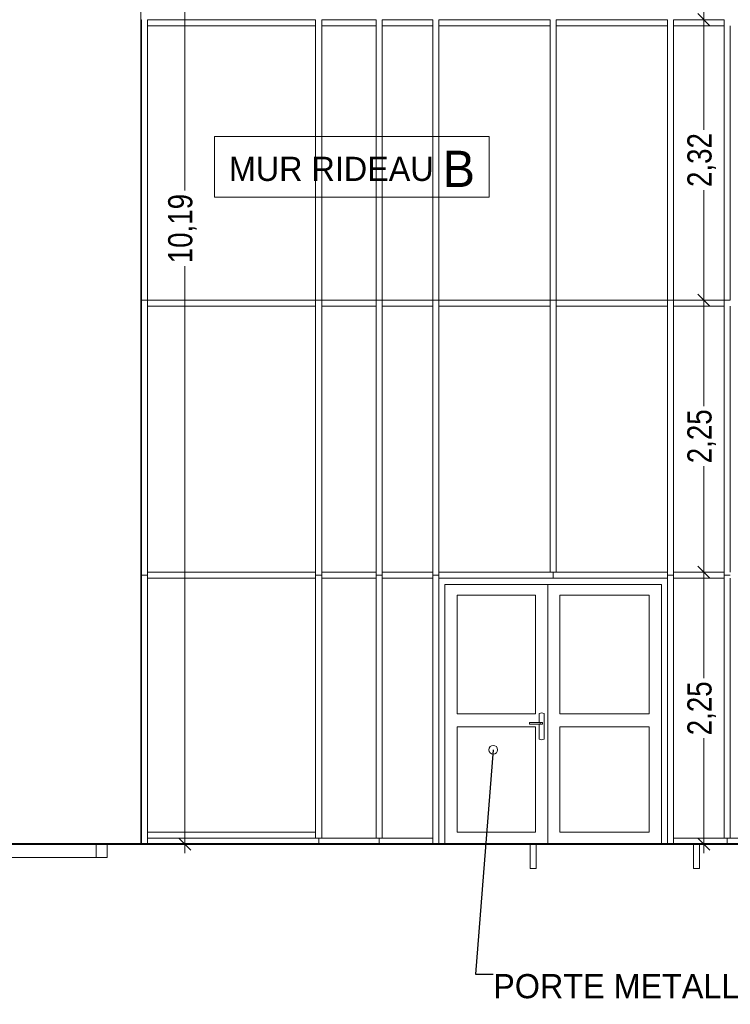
# Model space of a CAD drawing. Header units: millimetres. Extents: x 52659 to 1698020, y -10054 to 104697.
# Tile 332 of 363: x 1318517 to 1324395, y 2416 to 10561. Entities that reach past the tile are written whole.
import ezdxf

# ---------------------------------------------------------------- set-up
doc = ezdxf.new("R2010")
doc.units = ezdxf.units.MM
doc.header["$MEASUREMENT"] = 0
for name, color, linetype in [('01-02 Terrain 2D - limites parcelles.Terrain', 7, 'Continuous'), ('02-06 Poutre.Construction', 7, 'Continuous'), ('05-02 Cotation 200ème 100ème.Cotations', 7, 'Continuous'), ('06-02 Texte 200ème 100ème.Texte', 7, 'Continuous'), ('06-05 Etiquette.Texte', 7, 'Continuous'), ('A-DOOR-____-OTLN.Modèle IFC', 7, 'Continuous'), ('A-FLOR-HRAL-OTLN.Modèle IFC', 7, 'Continuous'), ('A-GLAZ-CWMG-OTLN.Modèle IFC', 7, 'Continuous'), ('A-WALL-____-OTLN.Modèle IFC', 7, 'Continuous'), ('S-STRS-____-OTLN.Modèle IFC', 7, 'Continuous')]:
    doc.layers.add(name, color=color, linetype=linetype)
doc.styles.add('STYLE_GENERE_3', font='ARIALN.TTF')
doc.dimstyles.new('STYLE_GENERE__2', dxfattribs={"dimtxt": 200, "dimasz": 95, "dimexe": 0.18, "dimexo": 100, "dimgap": 0, "dimtad": 0, "dimlfac": 0.001, "dimzin": 0, "dimdsep": 46, "dimtxsty": 'STYLE_GENERE_3', "dimblk": 'ARROWHEAD_6', "dimblk1": 'ARROWHEAD_6', "dimblk2": 'ARROWHEAD_6', "dimcen": 0.09, "dimclrd": 7, "dimclre": 7, "dimclrt": 7, "dimazin": 0, "dimtfac": 1, "dimtdec": 4, "dimtmove": 0, "dimatfit": 3, "dimfxl": 1, "dimtolj": 1, "dimtzin": 0, "dimarcsym": 0})
doc.dimstyles.new('STYLE_GENERE__4', dxfattribs={"dimtxt": 0.18, "dimasz": 145.92, "dimexe": 0.18, "dimexo": 0.0625, "dimgap": 0, "dimtad": 0, "dimtih": 1, "dimtoh": 1, "dimdec": 4, "dimzin": 0, "dimdsep": 46, "dimcen": 0.09, "dimadec": 0, "dimazin": 0, "dimtfac": 1, "dimtdec": 4, "dimtmove": 0, "dimatfit": 3, "dimldrblk": 'ARROWHEAD_1', "dimfxl": 1, "dimtolj": 1, "dimtzin": 0, "dimarcsym": 0})

# ---------------------------------------------------------------- blocks, each defined once
blk = doc.blocks.new('Élément de coupe_846_4', base_point=(1305239.9, 3740.7))
at = {"layer": 'A-WALL-____-OTLN.Modèle IFC', "color": 7, "linetype": 'Continuous', "lineweight": 9}
blk.add_line((1319239.9, 3630.7), (1319239.9, 3740.7), dxfattribs=at)
blk = doc.blocks.new('Élément de coupe_848_4', base_point=(1305239.9, 3740.7))
at = {"layer": 'A-WALL-____-OTLN.Modèle IFC', "color": 7, "linetype": 'Continuous', "lineweight": 9}
for q in [(1319149.9, 3740.7), (1317639.9, 3630.7)]:
    blk.add_line((1319149.9, 3630.7), q, dxfattribs=at)
blk = doc.blocks.new('Élément de coupe_849_4', base_point=(1305239.9, 3740.7))
at = {"layer": 'A-WALL-____-OTLN.Modèle IFC', "color": 7, "linetype": 'Continuous', "lineweight": 9}
for p in [(1319239.8, 3740.7), (1319149.9, 3630.7)]:
    blk.add_line(p, (1319239.8, 3630.7), dxfattribs=at)
blk = doc.blocks.new('Élément de coupe_850_4', base_point=(1305239.9, 3740.7))
at = {"layer": 'A-WALL-____-OTLN.Modèle IFC', "color": 7, "linetype": 'Continuous', "lineweight": 9}
for q in [(1319519.9, 6940.7), (1305519.9, 3740.7)]:
    blk.add_line((1319519.9, 3740.7), q, dxfattribs=at)
blk = doc.blocks.new('Élément de coupe_851_4', base_point=(1305239.9, 3740.7))
at = {"layer": 'S-STRS-____-OTLN.Modèle IFC', "color": 7, "linetype": 'Continuous', "lineweight": 18}
blk.add_line((1322739.9, 5940.2), (1322739.9, 5940.7), dxfattribs=at)
blk = doc.blocks.new('Élément de coupe_852_4', base_point=(1305239.9, 3740.7))
at = {"layer": 'A-FLOR-HRAL-OTLN.Modèle IFC', "color": 7, "linetype": 'Continuous', "lineweight": 18}
for p, q in [((1322724.7, 5940.7), (1322724.7, 5940.2)), ((1322740.3, 3540.7), (1322740.3, 3740.7)), ((1322790.3, 3740.7), (1322790.3, 3540.7)), ((1322790.3, 3540.7), (1322740.3, 3540.7))]:
    blk.add_line(p, q, dxfattribs=at)
blk = doc.blocks.new('Élément de coupe_853_4', base_point=(1305239.9, 3740.7))
at = {"layer": 'A-FLOR-HRAL-OTLN.Modèle IFC', "color": 7, "linetype": 'Continuous', "lineweight": 18}
for p, q in [((1324089.5, 3540.7), (1324089.5, 3740.7)), ((1324139.5, 3740.7), (1324139.5, 3540.7)), ((1324139.5, 3540.7), (1324089.5, 3540.7))]:
    blk.add_line(p, q, dxfattribs=at)
blk = doc.blocks.new('Élément de coupe_859_4', base_point=(1305239.9, 3740.7))
at = {"layer": 'A-DOOR-____-OTLN.Modèle IFC', "color": 7, "linetype": 'Continuous', "lineweight": 18}
for p, q in [((1323874.9, 5940.2), (1321984.9, 5940.2)), ((1321984.9, 5940.2), (1321984.9, 3740.7)), ((1322034.9, 3740.7), (1322034.9, 5890.2)), ((1322034.9, 5890.2), (1323824.9, 5890.2)), ((1322884.9, 3740.7), (1322884.9, 5890.2)), ((1323824.9, 5890.2), (1323824.9, 3740.7)), ((1323874.9, 3740.7), (1323874.9, 5940.2)), ((1322134.9, 4820.4), (1322134.9, 5800.2)), ((1322134.9, 5800.2), (1322784.9, 5800.2)), ((1322784.9, 5800.2), (1322784.9, 4820.4)), ((1322984.9, 5800.2), (1323724.9, 5800.2)), ((1322984.9, 4820.4), (1322984.9, 5800.2)), ((1323724.9, 5800.2), (1323724.9, 4820.4)), ((1322784.9, 4820.4), (1322134.9, 4820.4)), ((1322824.5, 4824.7), (1322814.9, 4820.7)), ((1322814.9, 4820.7), (1322814.9, 4748.5)), ((1322834.9, 4826.1), (1322824.5, 4824.7)), ((1322845.3, 4824.7), (1322834.9, 4826.1)), ((1322854.9, 4820.7), (1322845.3, 4824.7)), ((1322854.9, 4610.7), (1322854.9, 4820.7)), ((1323724.9, 4820.4), (1322984.9, 4820.4)), ((1322777, 4748.6), (1322734.9, 4748.5)), ((1322734.9, 4747.7), (1322734.9, 4748.5)), ((1322734.9, 4733.7), (1322734.9, 4747.7)), ((1322782.6, 4747.7), (1322734.9, 4747.7)), ((1322734.9, 4732.9), (1322734.9, 4733.7)), ((1322734.9, 4733.7), (1322782.6, 4733.7)), ((1322734.9, 4732.9), (1322777, 4732.8)), ((1322820.9, 4748.5), (1322777, 4748.6)), ((1322777, 4732.8), (1322820.9, 4732.9)), ((1322822.5, 4747.7), (1322782.6, 4747.7)), ((1322782.6, 4733.7), (1322822.5, 4733.7)), ((1322814.9, 4732.9), (1322814.9, 4610.7)), ((1322820.9, 4748.5), (1322836.9, 4748.5)), ((1322836.9, 4732.9), (1322820.9, 4732.9)), ((1322840.9, 4747.7), (1322822.5, 4747.7)), ((1322822.5, 4747.7), (1322822.5, 4733.7)), ((1322822.5, 4733.7), (1322840.9, 4733.7)), ((1322836.9, 4748.5), (1322840.9, 4747.7)), ((1322840.9, 4733.7), (1322836.9, 4732.9)), ((1322840.9, 4747.7), (1322840.9, 4733.7)), ((1322134.9, 3840.7), (1322134.9, 4710.7)), ((1322134.9, 4710.7), (1322784.9, 4710.7)), ((1322784.9, 4710.7), (1322784.9, 3840.7)), ((1322984.9, 3840.7), (1322984.9, 4710.7)), ((1322984.9, 4710.7), (1323724.9, 4710.7)), ((1323724.9, 4710.7), (1323724.9, 3840.7)), ((1322814.9, 4610.7), (1322824.5, 4606.7)), ((1322824.5, 4606.7), (1322834.9, 4605.3)), ((1322834.9, 4605.3), (1322845.3, 4606.7)), ((1322845.3, 4606.7), (1322854.9, 4610.7)), ((1322784.9, 3840.7), (1322134.9, 3840.7)), ((1323724.9, 3840.7), (1322984.9, 3840.7)), ((1322034.9, 3740.7), (1321984.9, 3740.7)), ((1322034.9, 3740.7), (1322884.9, 3740.7)), ((1322884.9, 3740.7), (1323824.9, 3740.7)), ((1323824.9, 3740.7), (1323874.9, 3740.7))]:
    blk.add_line(p, q, dxfattribs=at)
blk = doc.blocks.new('Élément de coupe_875_4', base_point=(1305239.9, 3740.7))
at = {"layer": 'A-GLAZ-CWMG-OTLN.Modèle IFC', "color": 7, "linetype": 'Continuous', "lineweight": 18}
for p, q in [((1324345, 5940.7), (1324345, 3790.7)), ((1324395, 5940.7), (1324395, 3790.7))]:
    blk.add_line(p, q, dxfattribs=at)
blk = doc.blocks.new('Élément de coupe_876_4', base_point=(1305239.9, 3740.7))
at = {"layer": 'A-GLAZ-CWMG-OTLN.Modèle IFC', "color": 7, "linetype": 'Continuous', "lineweight": 18}
for p, q in [((1323874.9, 5940.7), (1323874.9, 5940.2)), ((1323924.9, 5940.7), (1323924.9, 3790.7)), ((1323924.9, 3740.7), (1323874.9, 3740.7))]:
    blk.add_line(p, q, dxfattribs=at)
blk = doc.blocks.new('Élément de coupe_878_4', base_point=(1305239.9, 3740.7))
at = {"layer": 'A-GLAZ-CWMG-OTLN.Modèle IFC', "color": 7, "linetype": 'Continuous', "lineweight": 18}
for p, q in [((1319524.9, 5940.7), (1319524.9, 3790.7)), ((1319574.9, 5940.7), (1319574.9, 3790.7)), ((1319574.9, 3740.7), (1319524.9, 3740.7))]:
    blk.add_line(p, q, dxfattribs=at)
blk = doc.blocks.new('Élément de coupe_879_4', base_point=(1305239.9, 3740.7))
at = {"layer": 'A-GLAZ-CWMG-OTLN.Modèle IFC', "color": 7, "linetype": 'Continuous', "lineweight": 18}
for p, q in [((1320965, 5940.7), (1320965, 3840.7)), ((1321015, 5940.7), (1321015, 3790.7))]:
    blk.add_line(p, q, dxfattribs=at)
blk = doc.blocks.new('Élément de coupe_880_4', base_point=(1305239.9, 3740.7))
at = {"layer": 'A-GLAZ-CWMG-OTLN.Modèle IFC', "color": 7, "linetype": 'Continuous', "lineweight": 18}
for p, q in [((1321465, 5940.7), (1321465, 3790.7)), ((1321515, 5940.7), (1321515, 3790.7))]:
    blk.add_line(p, q, dxfattribs=at)
blk = doc.blocks.new('Élément de coupe_881_4', base_point=(1305239.9, 3740.7))
at = {"layer": 'A-GLAZ-CWMG-OTLN.Modèle IFC', "color": 7, "linetype": 'Continuous', "lineweight": 18}
for p, q in [((1321934.9, 5940.7), (1321934.9, 3790.7)), ((1321984.9, 5940.7), (1321984.9, 5940.2)), ((1321984.9, 3740.7), (1321934.9, 3740.7))]:
    blk.add_line(p, q, dxfattribs=at)
blk = doc.blocks.new('Élément de coupe_883_4', base_point=(1305239.9, 3740.7))
at = {"layer": 'A-GLAZ-CWMG-OTLN.Modèle IFC', "color": 7, "linetype": 'Continuous', "lineweight": 18}
for p, q in [((1319574.9, 3740.7), (1319574.9, 3790.7)), ((1319575.1, 3790.7), (1319574.9, 3790.7)), ((1320990, 3790.7), (1320965, 3790.7)), ((1320990, 3740.7), (1319574.9, 3740.7))]:
    blk.add_line(p, q, dxfattribs=at)
blk = doc.blocks.new('Élément de coupe_885_4', base_point=(1305239.9, 3740.7))
at = {"layer": 'A-GLAZ-CWMG-OTLN.Modèle IFC', "color": 7, "linetype": 'Continuous', "lineweight": 18}
for p, q in [((1324395, 3790.7), (1324370, 3790.7)), ((1324845, 3790.7), (1324395, 3790.7)), ((1324870, 3790.7), (1324845, 3790.7)), ((1324870, 3740.7), (1324870, 3790.7)), ((1324870, 3740.7), (1324370, 3740.7))]:
    blk.add_line(p, q, dxfattribs=at)
blk = doc.blocks.new('Élément de coupe_886_4', base_point=(1305239.9, 3740.7))
at = {"layer": 'A-GLAZ-CWMG-OTLN.Modèle IFC', "color": 7, "linetype": 'Continuous', "lineweight": 18}
for p, q in [((1323924.9, 3740.7), (1323924.9, 3790.7)), ((1324345, 3790.7), (1323924.9, 3790.7)), ((1324370, 3790.7), (1324345, 3790.7)), ((1324370, 3740.7), (1324370, 3790.7)), ((1324370, 3740.7), (1323924.9, 3740.7))]:
    blk.add_line(p, q, dxfattribs=at)
blk = doc.blocks.new('Élément de coupe_887_4', base_point=(1305239.9, 3740.7))
at = {"layer": 'A-GLAZ-CWMG-OTLN.Modèle IFC', "color": 7, "linetype": 'Continuous', "lineweight": 18}
for p, q in [((1321515, 3790.7), (1321490, 3790.7)), ((1321934.9, 3790.7), (1321515, 3790.7)), ((1321934.9, 3740.7), (1321934.9, 3790.7)), ((1321934.9, 3740.7), (1321490, 3740.7))]:
    blk.add_line(p, q, dxfattribs=at)
blk = doc.blocks.new('Élément de coupe_888_4', base_point=(1305239.9, 3740.7))
at = {"layer": 'A-GLAZ-CWMG-OTLN.Modèle IFC', "color": 7, "linetype": 'Continuous', "lineweight": 18}
for p, q in [((1320990, 3740.7), (1320990, 3790.7)), ((1321015, 3790.7), (1320990, 3790.7)), ((1321465, 3790.7), (1321015, 3790.7)), ((1321490, 3790.7), (1321465, 3790.7)), ((1321490, 3740.7), (1321490, 3790.7)), ((1321490, 3740.7), (1320990, 3740.7))]:
    blk.add_line(p, q, dxfattribs=at)
blk = doc.blocks.new('Élément de coupe_889_4', base_point=(1305239.9, 3740.7))
at = {"layer": 'A-GLAZ-CWMG-OTLN.Modèle IFC', "color": 7, "linetype": 'Continuous', "lineweight": 18}
for p, q in [((1319524.9, 3790.7), (1319519.9, 3790.7)), ((1319524.9, 3740.7), (1319524.9, 3790.7)), ((1319524.9, 3740.7), (1319519.9, 3740.7))]:
    blk.add_line(p, q, dxfattribs=at)
blk = doc.blocks.new('Élément de coupe_891_4', base_point=(1305239.9, 3740.7))
at = {"layer": 'A-GLAZ-CWMG-OTLN.Modèle IFC', "color": 7, "linetype": 'Continuous', "lineweight": 18}
for p, q in [((1324345, 8190.7), (1324345, 5990.7)), ((1324395, 8190.7), (1324395, 5990.7)), ((1324395, 5965.7), (1324345, 5965.7))]:
    blk.add_line(p, q, dxfattribs=at)
blk = doc.blocks.new('Élément de coupe_893_4', base_point=(1305239.9, 3740.7))
at = {"layer": 'A-GLAZ-CWMG-OTLN.Modèle IFC', "color": 7, "linetype": 'Continuous', "lineweight": 18}
for p, q in [((1319524.9, 8190.7), (1319524.9, 5990.7)), ((1319574.9, 8190.7), (1319574.9, 5990.7)), ((1319574.9, 5965.7), (1319524.9, 5965.7))]:
    blk.add_line(p, q, dxfattribs=at)
blk = doc.blocks.new('Élément de coupe_894_4', base_point=(1305239.9, 3740.7))
at = {"layer": 'A-GLAZ-CWMG-OTLN.Modèle IFC', "color": 7, "linetype": 'Continuous', "lineweight": 18}
for p, q in [((1320965, 8190.7), (1320965, 5990.7)), ((1321015, 8190.7), (1321015, 5990.7)), ((1321015, 5965.7), (1320965, 5965.7))]:
    blk.add_line(p, q, dxfattribs=at)
blk = doc.blocks.new('Élément de coupe_895_4', base_point=(1305239.9, 3740.7))
at = {"layer": 'A-GLAZ-CWMG-OTLN.Modèle IFC', "color": 7, "linetype": 'Continuous', "lineweight": 18}
for p, q in [((1321465, 8190.7), (1321465, 5990.7)), ((1321515, 8190.7), (1321515, 5990.7)), ((1321515, 5965.7), (1321465, 5965.7))]:
    blk.add_line(p, q, dxfattribs=at)
blk = doc.blocks.new('Élément de coupe_897_4', base_point=(1305239.9, 3740.7))
at = {"layer": 'A-GLAZ-CWMG-OTLN.Modèle IFC', "color": 7, "linetype": 'Continuous', "lineweight": 18}
for p, q in [((1319574.9, 5990.7), (1319574.9, 5940.7)), ((1319574.9, 5990.7), (1320965, 5990.7)), ((1320965, 5990.7), (1320965, 5940.7)), ((1319574.9, 5940.7), (1320965, 5940.7))]:
    blk.add_line(p, q, dxfattribs=at)
blk = doc.blocks.new('Élément de coupe_900_4', base_point=(1305239.9, 3740.7))
at = {"layer": 'A-GLAZ-CWMG-OTLN.Modèle IFC', "color": 7, "linetype": 'Continuous', "lineweight": 18}
for p, q in [((1323924.9, 5990.7), (1324345, 5990.7)), ((1323924.9, 5965.7), (1323924.9, 5940.7)), ((1324345, 5990.7), (1324345, 5940.7)), ((1323924.9, 5940.7), (1324345, 5940.7))]:
    blk.add_line(p, q, dxfattribs=at)
blk = doc.blocks.new('Élément de coupe_901_4', base_point=(1305239.9, 3740.7))
at = {"layer": 'A-GLAZ-CWMG-OTLN.Modèle IFC', "color": 7, "linetype": 'Continuous', "lineweight": 18}
for p, q in [((1321515, 5990.7), (1321515, 5940.7)), ((1321515, 5990.7), (1321934.9, 5990.7)), ((1321934.9, 5965.7), (1321934.9, 5940.7)), ((1321515, 5940.7), (1321934.9, 5940.7))]:
    blk.add_line(p, q, dxfattribs=at)
blk = doc.blocks.new('Élément de coupe_902_4', base_point=(1305239.9, 3740.7))
at = {"layer": 'A-GLAZ-CWMG-OTLN.Modèle IFC', "color": 7, "linetype": 'Continuous', "lineweight": 18}
for p, q in [((1321015, 5990.7), (1321015, 5940.7)), ((1321015, 5990.7), (1321465, 5990.7)), ((1321465, 5990.7), (1321465, 5940.7)), ((1321015, 5940.7), (1321465, 5940.7))]:
    blk.add_line(p, q, dxfattribs=at)
blk = doc.blocks.new('Élément de coupe_903_4', base_point=(1305239.9, 3740.7))
at = {"layer": 'A-GLAZ-CWMG-OTLN.Modèle IFC', "color": 7, "linetype": 'Continuous', "lineweight": 18}
for p, q in [((1319519.9, 5990.7), (1319524.9, 5990.7)), ((1319524.9, 5990.7), (1319524.9, 5940.7)), ((1319519.9, 5940.7), (1319524.9, 5940.7))]:
    blk.add_line(p, q, dxfattribs=at)
blk = doc.blocks.new('Élément de coupe_905_4', base_point=(1305239.9, 3740.7))
at = {"layer": 'A-GLAZ-CWMG-OTLN.Modèle IFC', "color": 7, "linetype": 'Continuous', "lineweight": 18}
for p, q in [((1319519.9, 8240.7), (1319524.9, 8240.7)), ((1319524.9, 8240.7), (1319524.9, 8190.7)), ((1319519.9, 8190.7), (1319524.9, 8190.7))]:
    blk.add_line(p, q, dxfattribs=at)
blk = doc.blocks.new('Élément de coupe_907_4', base_point=(1305239.9, 3740.7))
at = {"layer": 'A-GLAZ-CWMG-OTLN.Modèle IFC', "color": 7, "linetype": 'Continuous', "lineweight": 18}
for p, q in [((1323924.9, 8240.7), (1323924.9, 8190.7)), ((1323924.9, 8240.7), (1324345, 8240.7)), ((1324345, 8240.7), (1324345, 8190.7)), ((1323924.9, 8190.7), (1324345, 8190.7))]:
    blk.add_line(p, q, dxfattribs=at)
blk = doc.blocks.new('Élément de coupe_908_4', base_point=(1305239.9, 3740.7))
at = {"layer": 'A-GLAZ-CWMG-OTLN.Modèle IFC', "color": 7, "linetype": 'Continuous', "lineweight": 18}
for p, q in [((1321515, 8240.7), (1321515, 8190.7)), ((1321515, 8240.7), (1321934.9, 8240.7)), ((1321934.9, 8240.7), (1321934.9, 8190.7)), ((1321515, 8190.7), (1321934.9, 8190.7))]:
    blk.add_line(p, q, dxfattribs=at)
blk = doc.blocks.new('Élément de coupe_909_4', base_point=(1305239.9, 3740.7))
at = {"layer": 'A-GLAZ-CWMG-OTLN.Modèle IFC', "color": 7, "linetype": 'Continuous', "lineweight": 18}
for p, q in [((1321015, 8240.7), (1321015, 8190.7)), ((1321015, 8240.7), (1321465, 8240.7)), ((1321465, 8240.7), (1321465, 8190.7)), ((1321015, 8190.7), (1321465, 8190.7))]:
    blk.add_line(p, q, dxfattribs=at)
blk = doc.blocks.new('Élément de coupe_910_4', base_point=(1305239.9, 3740.7))
at = {"layer": 'A-GLAZ-CWMG-OTLN.Modèle IFC', "color": 7, "linetype": 'Continuous', "lineweight": 18}
for p, q in [((1319574.9, 8240.7), (1319574.9, 8190.7)), ((1319574.9, 8240.7), (1320965, 8240.7)), ((1320965, 8240.7), (1320965, 8190.7)), ((1319574.9, 8190.7), (1320965, 8190.7))]:
    blk.add_line(p, q, dxfattribs=at)
blk = doc.blocks.new('Élément de coupe_912_4', base_point=(1305239.9, 3740.7))
at = {"layer": 'A-GLAZ-CWMG-OTLN.Modèle IFC', "color": 7, "linetype": 'Continuous', "lineweight": 18}
for p, q in [((1321934.9, 8190.7), (1321934.9, 5990.7)), ((1321984.9, 8190.7), (1321984.9, 5990.7)), ((1321934.9, 5990.7), (1321934.9, 5965.7)), ((1321984.9, 5965.7), (1321934.9, 5965.7))]:
    blk.add_line(p, q, dxfattribs=at)
blk = doc.blocks.new('Élément de coupe_913_4', base_point=(1305239.9, 3740.7))
at = {"layer": 'A-GLAZ-CWMG-OTLN.Modèle IFC', "color": 7, "linetype": 'Continuous', "lineweight": 18}
for p, q in [((1323874.9, 8190.7), (1323874.9, 5990.7)), ((1323924.9, 8190.7), (1323924.9, 5990.7)), ((1323924.9, 5965.7), (1323874.9, 5965.7)), ((1323924.9, 5990.7), (1323924.9, 5965.7))]:
    blk.add_line(p, q, dxfattribs=at)
blk = doc.blocks.new('Élément de coupe_914_4', base_point=(1305239.9, 3740.7))
at = {"layer": 'A-GLAZ-CWMG-OTLN.Modèle IFC', "color": 7, "linetype": 'Continuous', "lineweight": 18}
for p, q in [((1322955, 5990.7), (1323874.9, 5990.7)), ((1323874.9, 5990.7), (1323874.9, 5940.7)), ((1322930, 5940.7), (1323874.9, 5940.7))]:
    blk.add_line(p, q, dxfattribs=at)
blk = doc.blocks.new('Élément de coupe_915_4', base_point=(1305239.9, 3740.7))
at = {"layer": 'A-GLAZ-CWMG-OTLN.Modèle IFC', "color": 7, "linetype": 'Continuous', "lineweight": 18}
for p, q in [((1321984.9, 8240.7), (1321984.9, 8190.7)), ((1321984.9, 8240.7), (1322905, 8240.7)), ((1322905, 8240.7), (1322905, 8190.7)), ((1321984.9, 8190.7), (1322905, 8190.7))]:
    blk.add_line(p, q, dxfattribs=at)
blk = doc.blocks.new('Élément de coupe_916_4', base_point=(1305239.9, 3740.7))
at = {"layer": 'A-GLAZ-CWMG-OTLN.Modèle IFC', "color": 7, "linetype": 'Continuous', "lineweight": 18}
for p, q in [((1322905, 8190.7), (1322905, 5990.7)), ((1322955, 8190.7), (1322955, 5990.7)), ((1322955, 5990.7), (1322930, 5990.7))]:
    blk.add_line(p, q, dxfattribs=at)
blk = doc.blocks.new('Élément de coupe_917_4', base_point=(1305239.9, 3740.7))
at = {"layer": 'A-GLAZ-CWMG-OTLN.Modèle IFC', "color": 7, "linetype": 'Continuous', "lineweight": 18}
for p, q in [((1322955, 8240.7), (1322955, 8190.7)), ((1322955, 8240.7), (1323874.9, 8240.7)), ((1323874.9, 8240.7), (1323874.9, 8190.7)), ((1322955, 8190.7), (1323874.9, 8190.7))]:
    blk.add_line(p, q, dxfattribs=at)
blk = doc.blocks.new('Élément de coupe_918_4', base_point=(1305239.9, 3740.7))
at = {"layer": 'A-GLAZ-CWMG-OTLN.Modèle IFC', "color": 7, "linetype": 'Continuous', "lineweight": 18}
for p, q in [((1321984.9, 5990.7), (1321984.9, 5940.7)), ((1321984.9, 5990.7), (1322905, 5990.7)), ((1322905, 5990.7), (1322930, 5990.7)), ((1322930, 5990.7), (1322930, 5940.7)), ((1321984.9, 5940.7), (1322930, 5940.7))]:
    blk.add_line(p, q, dxfattribs=at)
blk = doc.blocks.new('Élément de coupe_937_4', base_point=(1305239.9, 3740.7))
at = {"layer": 'A-WALL-____-OTLN.Modèle IFC', "color": 7, "linetype": 'Continuous', "lineweight": 9}
blk.add_line((1319519.9, 6940.7), (1319519.9, 10360.7), dxfattribs=at)
blk = doc.blocks.new('Élément de coupe_959_4', base_point=(1305239.9, 3740.7))
at = {"layer": 'A-GLAZ-CWMG-OTLN.Modèle IFC', "color": 7, "linetype": 'Continuous', "lineweight": 18}
for p, q in [((1323924.9, 10560.7), (1323924.9, 10510.7)), ((1323924.9, 10560.7), (1324345, 10560.7)), ((1323924.9, 10510.7), (1324345, 10510.7)), ((1324345, 10560.7), (1324345, 10510.7))]:
    blk.add_line(p, q, dxfattribs=at)
blk = doc.blocks.new('Élément de coupe_960_4', base_point=(1305239.9, 3740.7))
at = {"layer": 'A-GLAZ-CWMG-OTLN.Modèle IFC', "color": 7, "linetype": 'Continuous', "lineweight": 18}
for p, q in [((1322955, 10560.7), (1322955, 10510.7)), ((1322955, 10560.7), (1323874.9, 10560.7)), ((1322955, 10510.7), (1323874.9, 10510.7)), ((1323874.9, 10560.7), (1323874.9, 10510.7))]:
    blk.add_line(p, q, dxfattribs=at)
blk = doc.blocks.new('Élément de coupe_961_4', base_point=(1305239.9, 3740.7))
at = {"layer": 'A-GLAZ-CWMG-OTLN.Modèle IFC', "color": 7, "linetype": 'Continuous', "lineweight": 18}
for p, q in [((1321984.9, 10560.7), (1321984.9, 10510.7)), ((1321984.9, 10560.7), (1322905, 10560.7)), ((1321984.9, 10510.7), (1322905, 10510.7)), ((1322905, 10560.7), (1322905, 10510.7))]:
    blk.add_line(p, q, dxfattribs=at)
blk = doc.blocks.new('Élément de coupe_963_4', base_point=(1305239.9, 3740.7))
at = {"layer": 'A-GLAZ-CWMG-OTLN.Modèle IFC', "color": 7, "linetype": 'Continuous', "lineweight": 18}
for p, q in [((1319519.9, 10560.7), (1319524.9, 10560.7)), ((1319519.9, 10510.7), (1319524.9, 10510.7)), ((1319524.9, 10560.7), (1319524.9, 10510.7))]:
    blk.add_line(p, q, dxfattribs=at)
blk = doc.blocks.new('Élément de coupe_964_4', base_point=(1305239.9, 3740.7))
at = {"layer": 'A-GLAZ-CWMG-OTLN.Modèle IFC', "color": 7, "linetype": 'Continuous', "lineweight": 18}
for p, q in [((1321515, 10560.7), (1321515, 10510.7)), ((1321515, 10560.7), (1321934.9, 10560.7)), ((1321515, 10510.7), (1321934.9, 10510.7)), ((1321934.9, 10560.7), (1321934.9, 10510.7))]:
    blk.add_line(p, q, dxfattribs=at)
blk = doc.blocks.new('Élément de coupe_965_4', base_point=(1305239.9, 3740.7))
at = {"layer": 'A-GLAZ-CWMG-OTLN.Modèle IFC', "color": 7, "linetype": 'Continuous', "lineweight": 18}
for p, q in [((1319574.9, 10560.7), (1319574.9, 10510.7)), ((1319574.9, 10560.7), (1320965, 10560.7)), ((1319574.9, 10510.7), (1320965, 10510.7)), ((1320965, 10560.7), (1320965, 10510.7))]:
    blk.add_line(p, q, dxfattribs=at)
blk = doc.blocks.new('Élément de coupe_966_4', base_point=(1305239.9, 3740.7))
at = {"layer": 'A-GLAZ-CWMG-OTLN.Modèle IFC', "color": 7, "linetype": 'Continuous', "lineweight": 18}
for p, q in [((1321015, 10560.7), (1321015, 10510.7)), ((1321015, 10560.7), (1321465, 10560.7)), ((1321015, 10510.7), (1321465, 10510.7)), ((1321465, 10560.7), (1321465, 10510.7))]:
    blk.add_line(p, q, dxfattribs=at)
blk = doc.blocks.new('Élément de coupe_967_4', base_point=(1305239.9, 3740.7))
at = {"layer": 'A-GLAZ-CWMG-OTLN.Modèle IFC', "color": 7, "linetype": 'Continuous', "lineweight": 18}
for p, q in [((1320965, 10510.7), (1320965, 8240.7)), ((1321015, 10510.7), (1321015, 8240.7)), ((1321015, 8240.7), (1320965, 8240.7))]:
    blk.add_line(p, q, dxfattribs=at)
blk = doc.blocks.new('Élément de coupe_968_4', base_point=(1305239.9, 3740.7))
at = {"layer": 'A-GLAZ-CWMG-OTLN.Modèle IFC', "color": 7, "linetype": 'Continuous', "lineweight": 18}
for p, q in [((1321465, 10510.7), (1321465, 8240.7)), ((1321515, 10510.7), (1321515, 8240.7)), ((1321515, 8240.7), (1321465, 8240.7))]:
    blk.add_line(p, q, dxfattribs=at)
blk = doc.blocks.new('Élément de coupe_969_4', base_point=(1305239.9, 3740.7))
at = {"layer": 'A-GLAZ-CWMG-OTLN.Modèle IFC', "color": 7, "linetype": 'Continuous', "lineweight": 18}
for p, q in [((1321934.9, 10510.7), (1321934.9, 8240.7)), ((1321984.9, 10510.7), (1321984.9, 8240.7)), ((1321984.9, 8240.7), (1321934.9, 8240.7))]:
    blk.add_line(p, q, dxfattribs=at)
blk = doc.blocks.new('Élément de coupe_970_4', base_point=(1305239.9, 3740.7))
at = {"layer": 'A-GLAZ-CWMG-OTLN.Modèle IFC', "color": 7, "linetype": 'Continuous', "lineweight": 18}
for p, q in [((1322905, 10510.7), (1322905, 8240.7)), ((1322955, 10510.7), (1322955, 8240.7)), ((1322955, 8240.7), (1322905, 8240.7))]:
    blk.add_line(p, q, dxfattribs=at)
blk = doc.blocks.new('Élément de coupe_971_4', base_point=(1305239.9, 3740.7))
at = {"layer": 'A-GLAZ-CWMG-OTLN.Modèle IFC', "color": 7, "linetype": 'Continuous', "lineweight": 18}
for p, q in [((1323874.9, 10510.7), (1323874.9, 8240.7)), ((1323924.9, 10510.7), (1323924.9, 8240.7)), ((1323924.9, 8240.7), (1323874.9, 8240.7))]:
    blk.add_line(p, q, dxfattribs=at)
blk = doc.blocks.new('Élément de coupe_972_4', base_point=(1305239.9, 3740.7))
at = {"layer": 'A-GLAZ-CWMG-OTLN.Modèle IFC', "color": 7, "linetype": 'Continuous', "lineweight": 18}
for p, q in [((1324345, 10510.7), (1324345, 8240.7)), ((1324395, 10510.7), (1324395, 8240.7)), ((1324395, 8240.7), (1324345, 8240.7))]:
    blk.add_line(p, q, dxfattribs=at)
blk = doc.blocks.new('Élément de coupe_974_4', base_point=(1305239.9, 3740.7))
at = {"layer": 'A-GLAZ-CWMG-OTLN.Modèle IFC', "color": 7, "linetype": 'Continuous', "lineweight": 18}
for p, q in [((1319524.9, 10510.7), (1319524.9, 8240.7)), ((1319574.9, 10510.7), (1319574.9, 8240.7)), ((1319574.9, 8240.7), (1319524.9, 8240.7))]:
    blk.add_line(p, q, dxfattribs=at)
blk = doc.blocks.new('Élément de coupe_986_4', base_point=(1305239.9, 3740.7))
at = {"layer": 'A-WALL-____-OTLN.Modèle IFC', "color": 7, "linetype": 'Continuous', "lineweight": 9}
blk.add_line((1319519.9, 10360.7), (1319519.9, 13491.7), dxfattribs=at)
blk = doc.blocks.new('Élément de coupe_1096_4', base_point=(1305239.9, 3740.7))
at = {"layer": '02-06 Poutre.Construction', "color": 7, "linetype": 'Continuous', "lineweight": 9}
for p, q in [((1320965, 3840.7), (1319575.1, 3840.7)), ((1319575.1, 3790.7), (1319575.1, 3840.7)), ((1320965, 3790.7), (1320965, 3840.7)), ((1320965, 3790.7), (1319575.1, 3790.7))]:
    blk.add_line(p, q, dxfattribs=at)
blk = doc.blocks.new('*D1491', base_point=(1305239.9, 3740.7))
at = {"layer": '05-02 Cotation 200ème 100ème.Cotations', "color": 7, "linetype": 'Continuous', "lineweight": 25, "transparency": 16777216}
for p, q in [((1324127, 6040.7), (1324227, 5940.7)), ((1324127, 3790.7), (1324227, 3690.7))]:
    blk.add_line(p, q, dxfattribs=at)
at = {"layer": '05-02 Cotation 200ème 100ème.Cotations', "color": 7, "linetype": 'Continuous', "lineweight": 13, "transparency": 16777216}
for p, q in [((1324270.7, 5990.7), (1324083.2, 5990.7)), ((1324177, 5114.6), (1324177, 5990.7)), ((1324177, 3740.7), (1324177, 4616.8)), ((1324270.7, 3740.7), (1324083.2, 3740.7)), ((1324177, 3665.7), (1324177, 3740.7))]:
    blk.add_line(p, q, dxfattribs=at)
at = {"layer": '05-02 Cotation 200ème 100ème.Cotations', "color": 7, "lineweight": 9, "transparency": 16777216, "insert": (1324277, 4641.7), "char_height": 200, "attachment_point": 7, "rotation": 90, "style": 'STYLE_GENERE_3'}
blk.add_mtext('\\A1;2,25', dxfattribs=at)
blk = doc.blocks.new('ARROWHEAD_6')
at = {"color": 0, "linetype": 'Continuous', "lineweight": 0}
for p, q in [((0, 0), (-1, 0)), ((-0.5, -0.5), (0.5, 0.5))]:
    blk.add_line(p, q, dxfattribs=at)
blk = doc.blocks.new('*D1492', base_point=(1305239.9, 3740.7))
at = {"layer": '05-02 Cotation 200ème 100ème.Cotations', "color": 7, "linetype": 'Continuous', "lineweight": 13, "transparency": 16777216}
for p, q in [((1324270.7, 8240.7), (1324083.2, 8240.7)), ((1324177, 7364.6), (1324177, 8240.7)), ((1324177, 5990.7), (1324177, 6866.8)), ((1324270.7, 5990.7), (1324083.2, 5990.7))]:
    blk.add_line(p, q, dxfattribs=at)
at = {"layer": '05-02 Cotation 200ème 100ème.Cotations', "color": 7, "linetype": 'Continuous', "lineweight": 25, "transparency": 16777216}
for p, q in [((1324127, 8290.7), (1324227, 8190.7)), ((1324127, 6040.7), (1324227, 5940.7))]:
    blk.add_line(p, q, dxfattribs=at)
at = {"layer": '05-02 Cotation 200ème 100ème.Cotations', "color": 7, "lineweight": 9, "transparency": 16777216, "insert": (1324277, 6891.7), "char_height": 200, "attachment_point": 7, "rotation": 90, "style": 'STYLE_GENERE_3'}
blk.add_mtext('\\A1;2,25', dxfattribs=at)
blk = doc.blocks.new('*D1493', base_point=(1305239.9, 3740.7))
at = {"layer": '05-02 Cotation 200ème 100ème.Cotations', "color": 7, "linetype": 'Continuous', "lineweight": 25, "transparency": 16777216}
for p, q in [((1324127, 10610.7), (1324227, 10510.7)), ((1324127, 8290.7), (1324227, 8190.7))]:
    blk.add_line(p, q, dxfattribs=at)
at = {"layer": '05-02 Cotation 200ème 100ème.Cotations', "color": 7, "linetype": 'Continuous', "lineweight": 13, "transparency": 16777216}
for p, q in [((1324270.7, 10560.7), (1324083.2, 10560.7)), ((1324177, 9649.6), (1324177, 10560.7)), ((1324177, 8240.7), (1324177, 9151.8)), ((1324270.7, 8240.7), (1324083.2, 8240.7))]:
    blk.add_line(p, q, dxfattribs=at)
at = {"layer": '05-02 Cotation 200ème 100ème.Cotations', "color": 7, "lineweight": 9, "transparency": 16777216, "insert": (1324277, 9176.7), "char_height": 200, "attachment_point": 7, "rotation": 90, "style": 'STYLE_GENERE_3'}
blk.add_mtext('\\A1;2,32', dxfattribs=at)
blk = doc.blocks.new('*D1494', base_point=(1305239.9, 3740.7))
at = {"layer": '05-02 Cotation 200ème 100ème.Cotations', "color": 7, "linetype": 'Continuous', "lineweight": 25, "transparency": 16777216}
for p, q in [((1324127, 12910.7), (1324227, 12810.7)), ((1324127, 10610.7), (1324227, 10510.7))]:
    blk.add_line(p, q, dxfattribs=at)
at = {"layer": '05-02 Cotation 200ème 100ème.Cotations', "color": 7, "linetype": 'Continuous', "lineweight": 13, "transparency": 16777216}
for p, q in [((1324270.7, 12860.7), (1324083.2, 12860.7)), ((1324177, 11959.6), (1324177, 12860.7)), ((1324177, 10560.7), (1324177, 11461.8)), ((1324270.7, 10560.7), (1324083.2, 10560.7))]:
    blk.add_line(p, q, dxfattribs=at)
at = {"layer": '05-02 Cotation 200ème 100ème.Cotations', "color": 7, "lineweight": 9, "transparency": 16777216, "insert": (1324277, 11486.7), "char_height": 200, "attachment_point": 7, "rotation": 90, "style": 'STYLE_GENERE_3'}
blk.add_mtext('\\A1;2,30', dxfattribs=at)
blk = doc.blocks.new('*D1499', base_point=(1305239.9, 3740.7))
at = {"layer": '05-02 Cotation 200ème 100ème.Cotations', "color": 7, "linetype": 'Continuous', "lineweight": 13, "transparency": 16777216}
for p, q in [((1319975.9, 13927.6), (1319788.4, 13927.6)), ((1319882.2, 13927.6), (1319882.2, 14002.6)), ((1319882.2, 9147), (1319882.2, 13927.6)), ((1319882.2, 3740.7), (1319882.2, 8521.3)), ((1319975.9, 3740.7), (1319788.4, 3740.7)), ((1319882.2, 3665.7), (1319882.2, 3740.7))]:
    blk.add_line(p, q, dxfattribs=at)
at = {"layer": '05-02 Cotation 200ème 100ème.Cotations', "color": 7, "linetype": 'Continuous', "lineweight": 25, "transparency": 16777216}
for p, q in [((1319932.2, 13877.6), (1319832.2, 13977.6)), ((1319832.2, 3790.7), (1319932.2, 3690.7))]:
    blk.add_line(p, q, dxfattribs=at)
at = {"layer": '05-02 Cotation 200ème 100ème.Cotations', "color": 7, "lineweight": 9, "transparency": 16777216, "insert": (1319982.2, 8546.1), "char_height": 200, "attachment_point": 7, "rotation": 90, "style": 'STYLE_GENERE_3'}
blk.add_mtext('\\A1;10,19', dxfattribs=at)
blk = doc.blocks.new('ARROWHEAD_1')
at = {"color": 0, "linetype": 'Continuous', "lineweight": 0}
blk.add_line((0, 0), (-1, 0), dxfattribs=at)
blk.add_circle((0, 0), 0.25, dxfattribs=at)

msp = doc.modelspace()

# ---------------------------------------------------------------- linework, layer by layer
at = {"layer": '01-02 Terrain 2D - limites parcelles.Terrain', "color": 7, "linetype": 'Continuous', "lineweight": 40, "flags": 128}
msp.add_lwpolyline([(1394429.503, 3740.697), (1287746.743, 3740.697)], dxfattribs=at)
at = {"layer": '01-02 Terrain 2D - limites parcelles.Terrain', "color": 254, "linetype": 'Continuous', "lineweight": 13, "true_color": 0xe8e8e8, "flags": 128}
msp.add_lwpolyline([(1293802.174, 3740.697), (1329482.416, 3740.697), (1361677.837, 3740.697)], dxfattribs=at)
at = {"layer": '06-02 Texte 200ème 100ème.Texte', "color": 7, "linetype": 'Continuous', "lineweight": 9, "flags": 128}
msp.add_lwpolyline([(1320129.201, 9594.739), (1322401.301, 9594.739), (1322401.301, 9091.679), (1320129.201, 9091.679)], close=True, dxfattribs=at)

# ---------------------------------------------------------------- block references
at = {"layer": '02-06 Poutre.Construction', "lineweight": 0}
msp.add_blockref('Élément de coupe_1096_4', (1305239.898, 3740.697), dxfattribs=at)
at = {"layer": 'A-DOOR-____-OTLN.Modèle IFC', "lineweight": 0}
msp.add_blockref('Élément de coupe_859_4', (1305239.898, 3740.697), dxfattribs=at)
at = {"layer": 'A-FLOR-HRAL-OTLN.Modèle IFC', "lineweight": 0}
for name in ['Élément de coupe_852_4', 'Élément de coupe_853_4']:
    msp.add_blockref(name, (1305239.898, 3740.697), dxfattribs=at)
at = {"layer": 'A-GLAZ-CWMG-OTLN.Modèle IFC', "lineweight": 0}
for name in ['Élément de coupe_963_4', 'Élément de coupe_974_4', 'Élément de coupe_965_4', 'Élément de coupe_967_4', 'Élément de coupe_966_4', 'Élément de coupe_968_4', 'Élément de coupe_964_4', 'Élément de coupe_969_4', 'Élément de coupe_961_4', 'Élément de coupe_970_4', 'Élément de coupe_960_4', 'Élément de coupe_971_4', 'Élément de coupe_959_4', 'Élément de coupe_972_4', 'Élément de coupe_905_4', 'Élément de coupe_910_4', 'Élément de coupe_909_4', 'Élément de coupe_908_4', 'Élément de coupe_915_4', 'Élément de coupe_917_4', 'Élément de coupe_907_4', 'Élément de coupe_893_4', 'Élément de coupe_894_4', 'Élément de coupe_895_4', 'Élément de coupe_912_4', 'Élément de coupe_916_4', 'Élément de coupe_913_4', 'Élément de coupe_891_4', 'Élément de coupe_903_4', 'Élément de coupe_897_4', 'Élément de coupe_902_4', 'Élément de coupe_901_4', 'Élément de coupe_918_4', 'Élément de coupe_914_4', 'Élément de coupe_900_4', 'Élément de coupe_878_4', 'Élément de coupe_879_4', 'Élément de coupe_880_4', 'Élément de coupe_881_4', 'Élément de coupe_876_4', 'Élément de coupe_875_4', 'Élément de coupe_889_4', 'Élément de coupe_883_4', 'Élément de coupe_888_4', 'Élément de coupe_887_4', 'Élément de coupe_886_4', 'Élément de coupe_885_4']:
    msp.add_blockref(name, (1305239.898, 3740.697), dxfattribs=at)
at = {"layer": 'A-WALL-____-OTLN.Modèle IFC', "lineweight": 0}
for name in ['Élément de coupe_986_4', 'Élément de coupe_937_4', 'Élément de coupe_846_4', 'Élément de coupe_850_4', 'Élément de coupe_848_4', 'Élément de coupe_849_4']:
    msp.add_blockref(name, (1305239.898, 3740.697), dxfattribs=at)
at = {"layer": 'S-STRS-____-OTLN.Modèle IFC', "lineweight": 0}
msp.add_blockref('Élément de coupe_851_4', (1305239.898, 3740.697), dxfattribs=at)

# ---------------------------------------------------------------- texts
at = {"layer": '06-02 Texte 200ème 100ème.Texte', "color": 7, "linetype": 'Continuous', "lineweight": 9, "insert": (1321265.251, 9325.425), "char_height": 200, "attachment_point": 5}
msp.add_mtext('\\A1;MUR RIDEAU {\\H1.5x;B}', dxfattribs=at)
at = {"layer": '06-05 Etiquette.Texte', "color": 7, "linetype": 'Continuous', "lineweight": 9, "insert": (1322433.994, 2666.552), "char_height": 200, "attachment_point": 1}
msp.add_mtext('\\A1;PORTE METALLIQUE ', dxfattribs=at)

# ---------------------------------------------------------------- dimensions: what is measured, and where the dimension line sits
at = {"layer": '05-02 Cotation 200ème 100ème.Cotations', "color": 7, "linetype": 'Continuous', "lineweight": 13}
for base, p1, p2, picture, middle in [((1319882.175, 13927.564), (1318698.774, 3740.697), (1318698.774, 13927.564), '*D1499', (1319882.175, 8882.13)), ((1324176.958, 12860.697), (1326284.898, 10560.697), (1326266.582, 12860.697), '*D1494', (1324176.958, 11746.461)), ((1324176.958, 10560.697), (1324344.993, 8240.697), (1326284.898, 10560.697), '*D1493', (1324176.958, 9436.461)), ((1324176.958, 8240.697), (1324176.958, 5990.697), (1324344.993, 8240.697), '*D1492', (1324176.958, 7151.461)), ((1324176.958, 5990.697), (1323824.898, 3740.697), (1324176.958, 5990.697), '*D1491', (1324176.958, 4901.461))]:
    dim = msp.add_linear_dim(base=base, p1=p1, p2=p2, angle=90, dimstyle='STYLE_GENERE__2', dxfattribs=at)
    dim.commit()
    dim.dimension.update_dxf_attribs({"geometry": picture, "text_midpoint": middle, "dimtype": 160, "text_rotation": 90})

# ---------------------------------------------------------------- leaders
at = {"layer": '06-05 Etiquette.Texte', "color": 7, "linetype": 'Continuous', "lineweight": 9, "annotation_type": 0, "has_hookline": 1, "hookline_direction": 0, "text_width": 3066.667}
msp.add_leader([(1322433.994, 4521.71), (1322288.074, 2666.552), (1322433.994, 2666.552)], dimstyle='STYLE_GENERE__4', dxfattribs=at)

doc.saveas('drawing.dxf')
